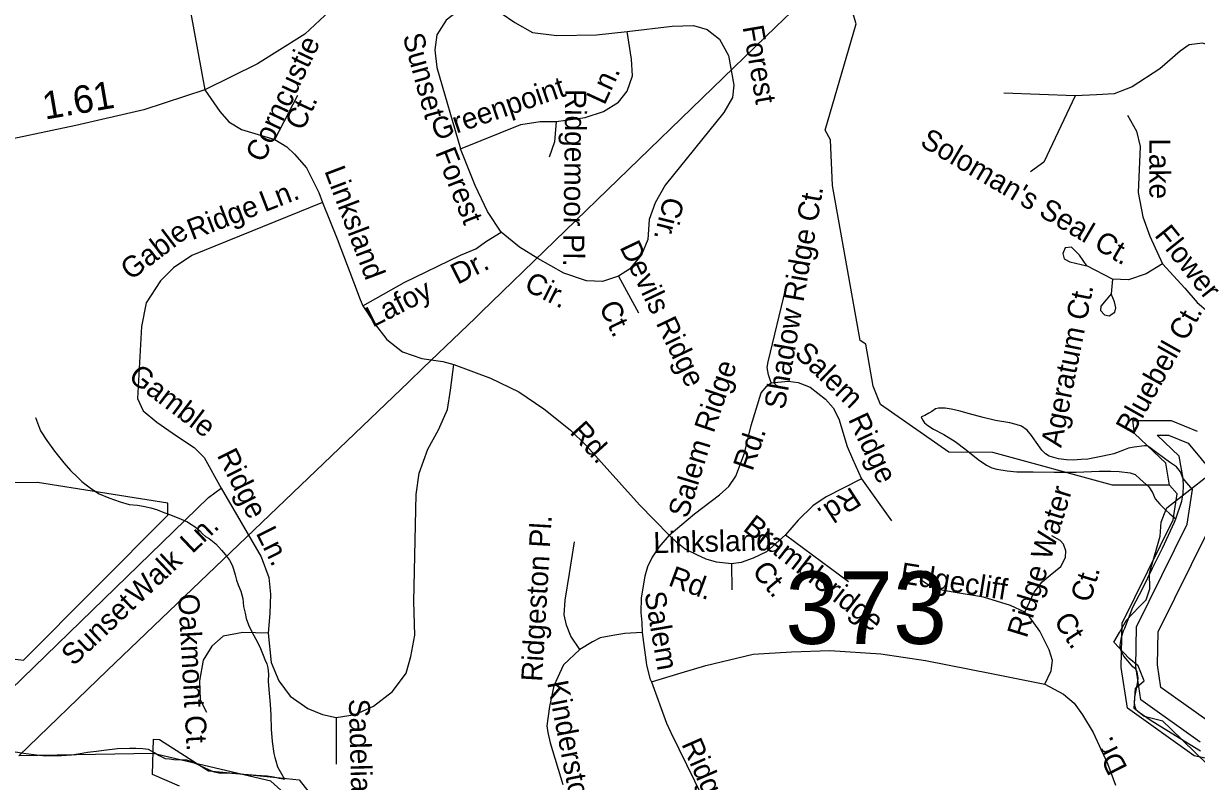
# Model space of a CAD drawing. Extents: x 2001466 to 2224147, y 644118 to 847247.
# Drawn here: x 2055654 to 2060968, y 690998 to 694431 of the extents above; entities that cross this region are included whole.
import ezdxf

# ---------------------------------------------------------------- set-up
doc = ezdxf.new("R2010")
doc.units = 0
for name, color, linetype in [('Exist Boundary Political City Limit New', 7, 'Continuous'), ('Exist Boundary Political City Limit New Hole', 7, 'Continuous'), ('Exist Hydrographic Buffer Line', 7, 'Continuous'), ('Exist Hydrographic Creek Single Shore', 7, 'Continuous'), ('Exist Hydrographic Lake Shore', 7, 'Continuous'), ('Exist Hydrographic Misc Water Feature', 7, 'Continuous'), ('Exist Road Non-System Type 51', 7, 'Continuous'), ('Exist Road Non-System Type 51 Label', 7, 'Continuous'), ('Exist Road Secondary Mileage Hundredths English Label', 7, 'Continuous'), ('Exist Road Secondary Structure Standard Bridge Number Label', 7, 'Continuous'), ('Exist Road Secondary Type 51 Attributed', 7, 'Continuous'), ('Exist Utilities Electrical Transmission Line', 7, 'Continuous'), ('Map Preparation Boundary City Limit Buffer Line', 7, 'Continuous')]:
    doc.layers.add(name, color=color, linetype=linetype)

msp = doc.modelspace()

# ---------------------------------------------------------------- linework, layer by layer
at = {"layer": 'Exist Boundary Political City Limit New'}
for points in [[(2061016.6, 691076), (2060906.5, 691183.6), (2060852.6, 691236.2), (2060816.2, 691271.9), (2060730.9, 691293.3), (2060685.8, 691328.7), (2060691.8, 691420.3), (2060731.6, 691454.6), (2060704.2, 691522.4), (2060662.4, 691555.5), (2060594.2, 691629.3), (2060619.2, 691673.4), (2060650.8, 691729.5), (2060709, 691788.9), (2060740.9, 691821.4), (2060756.5, 691870.8), (2060756, 691941.2), (2060775, 692009.4), (2060788.9, 692056.7), (2060803.9, 692109.2), (2060807.9, 692173.4), (2060823.2, 692212.3), (2060833.1, 692237.2), (2061119, 692461.7)], [(2056361.4, 690977.2), (2056239, 691029.4), (2056243.5, 691189.7), (2056270.5, 691188.9), (2056442.2, 691078.8), (2056491.9, 691046.9), (2056605.2, 691035.8), (2056817.2, 691014.8), (2056902.9, 691006.4), (2057017.8, 690858.8)]]:
    msp.add_lwpolyline(points, dxfattribs=at)
at = {"layer": 'Exist Boundary Political City Limit New Hole'}
msp.add_lwpolyline([(2055291, 692200.8), (2055294.9, 691856.9), (2055294.9, 691591.2), (2055654.6, 691548.2), (2056307.6, 692204.6), (2056307.6, 692259.4), (2055717.2, 692353.1), (2055197.1, 692345.3), (2055291, 692200.8)], dxfattribs=at)
at = {"layer": 'Exist Hydrographic Buffer Line'}
for points in [[(2060984.2, 691176.2), (2060716.5, 691368.4), (2060692.7, 691519.3), (2060696.2, 691699.4), (2060926.5, 692163.3), (2060949.4, 692320.5), (2060907.6, 692369.8), (2060890, 692472.4), (2060789.6, 692567.3), (2060841, 692567.2), (2060931, 692530), (2061539.9, 691795.7)], [(2061025, 691268.1), (2060807.3, 691424.3), (2060791.3, 691526.1), (2060794.2, 691675.4), (2061021.6, 692133.6)]]:
    msp.add_lwpolyline(points, dxfattribs=at)
at = {"layer": 'Exist Hydrographic Creek Single Shore'}
msp.add_lwpolyline([(2060846, 692341), (2060588.1, 692339.6), (2060046.1, 692488.5), (2059846, 692489.3), (2059537, 692705.5), (2059504, 692788.3), (2059470.1, 692979.2), (2059445.1, 692996.1), (2059319, 693697.5), (2059310, 693904.4), (2059285.2, 693947.6), (2059426, 694430.3), (2059376, 694595.3), (2059375.6, 694719.1)], dxfattribs=at)
at = {"layer": 'Exist Hydrographic Lake Shore'}
msp.add_lwpolyline([(2061107.1, 691082.4), (2060957, 691115), (2060655.9, 691331), (2060627, 691514.9), (2060630.9, 691715.4), (2060863, 692183.1), (2060880.2, 692300.7), (2060846, 692341), (2060829, 692439.7), (2060687.1, 692573.9), (2060679.1, 692633.1), (2060854, 692632.8), (2060971.1, 692584.5)], dxfattribs=at)
at = {"layer": 'Exist Hydrographic Misc Water Feature'}
for points in [[(2060745.1, 692518.1), (2060733.2, 692517.9), (2060685.3, 692512.3), (2060659.4, 692508), (2060637.3, 692498.1), (2060593.4, 692482), (2060543.2, 692471.7), (2060475.5, 692457.7), (2060445.4, 692455.8), (2060409.3, 692453.5), (2060379.5, 692455.6), (2060343.6, 692459.4), (2060301.4, 692471.5), (2060283.6, 692481.5), (2060267.4, 692499.4), (2060241.5, 692535.3), (2060221.4, 692565.2), (2060201.5, 692589.2), (2060175.1, 692607), (2060151.1, 692615.1), (2060123, 692623), (2060057.2, 692633), (2060001.2, 692646.8), (2059939.3, 692662.7), (2059890.9, 692676.5), (2059857.1, 692684.5), (2059829.2, 692688.3), (2059799.4, 692688.3), (2059785.1, 692686.4), (2059769.1, 692674.3), (2059754.9, 692666.3), (2059737.1, 692656.4), (2059729.3, 692652.4), (2059721.3, 692650.3)], [(2055707.8, 692646.8), (2055731.8, 692586.7), (2055760.1, 692542.7), (2055794.4, 692494.9), (2055836.4, 692441.1), (2055866.3, 692406.9), (2055900.6, 692375), (2055918.4, 692357.2), (2055938.7, 692341.2), (2055962.5, 692323.4), (2055996.7, 692301.2), (2056040.4, 692283.2), (2056092.7, 692265.5), (2056132.7, 692253.4), (2056170.8, 692249.6), (2056196.5, 692245.7), (2056230.9, 692237.7), (2056260.7, 692227.9), (2056290.6, 692216.1), (2056320.7, 692205.8), (2056368.9, 692185.9), (2056396.6, 692174), (2056412.8, 692164.2), (2056432.5, 692152.3), (2056453, 692134.2), (2056465.1, 692120.2), (2056478.8, 692108), (2056495, 692098.3), (2056525, 692074.3), (2056551, 692046.4), (2056569, 692024.6), (2056587.1, 692000.3), (2056601, 691974.3), (2056612.9, 691934.4), (2056619.3, 691910.7), (2056627.1, 691888.4), (2056639.4, 691860.6), (2056647.4, 691826.5), (2056651.5, 691790.6), (2056657.6, 691760.5), (2056663.4, 691736.5), (2056673.6, 691708.5), (2056689.6, 691672.9), (2056713.8, 691628.6), (2056728, 691600.9), (2056739.9, 691570.8), (2056748.1, 691550.9), (2056755.9, 691531), (2056761.6, 691512.7), (2056763.8, 691484.8), (2056761.8, 691453), (2056766.1, 691415.1), (2056772.1, 691348.8), (2056774.5, 691299), (2056776.6, 691235), (2056780.5, 691178.8), (2056788.9, 691124.9), (2056792.6, 691106.8), (2056796.9, 691091.2), (2056804.7, 691064.8), (2056822.7, 691032.9), (2056836.6, 691008.9)], [(2059721.3, 692650.3), (2059727.5, 692636.4), (2059735.3, 692622.2), (2059751, 692610.5), (2059777.3, 692594.3), (2059823, 692570.4), (2059875.1, 692538.5), (2059925.3, 692500.5), (2059979.3, 692456.6), (2060017.4, 692430.9), (2060041.4, 692418.8), (2060063.3, 692413.1), (2060109.7, 692404.9), (2060153.6, 692401), (2060227.6, 692401.2), (2060323.3, 692399.6), (2060423.2, 692399.9), (2060527.8, 692403.9), (2060579.5, 692403.8), (2060617.4, 692402.1), (2060667.4, 692396.1), (2060689.6, 692388.3), (2060713.4, 692368), (2060751.7, 692332.2), (2060769.5, 692306.4), (2060781.6, 692278.2), (2060801.5, 692254.5), (2060827.8, 692228.2), (2060847.9, 692210.6), (2060867.8, 692192.5), (2060873.9, 692188.4)], [(2060873.9, 692188.4), (2060901.6, 692268.5), (2060907.7, 692304.5), (2060909.6, 692336.7), (2060907.7, 692368.6), (2060895.6, 692400.4), (2060877.2, 692422.7), (2060845.6, 692444.5), (2060789.2, 692486.4), (2060751.5, 692514.4), (2060745.1, 692518.1)], [(2060985.7, 691135.1), (2060873.5, 691204.8), (2060757.6, 691276.4), (2060723.4, 691300.6), (2060703.5, 691314.1), (2060695.5, 691322.3), (2060689.8, 691336.1), (2060687.3, 691354.3), (2060689.4, 691380.4), (2060693.1, 691402.5), (2060699.4, 691434.4), (2060703.1, 691452.5), (2060703.3, 691466.3), (2060702.9, 691476.5), (2060699.2, 691494.5), (2060691.2, 691508.3), (2060679.3, 691518.2), (2060657.2, 691544.3), (2060638.7, 691566.1), (2060627, 691590.2), (2060623.1, 691604.2), (2060622.9, 691616), (2060624.8, 691634.4), (2060628.9, 691652), (2060636.9, 691679.9), (2060642.8, 691692), (2060680.5, 691788.2), (2060724.6, 691874.3), (2060768.1, 691964.3), (2060814, 692054.3), (2060841.9, 692114.5), (2060867.8, 692172.6), (2060873.9, 692188.4)], [(2055617, 691132.6), (2055666.6, 691125.1), (2055713, 691118.9), (2055754.8, 691115), (2055826.6, 691115.4), (2055871.1, 691119.2), (2055910.8, 691125.4), (2055944.5, 691131.6), (2055984.7, 691135.6), (2056018.5, 691139.4), (2056080.6, 691147.5), (2056134.5, 691149.8), (2056162.6, 691149.6), (2056194.6, 691148), (2056218.6, 691144), (2056248.8, 691128), (2056268.9, 691116.1), (2056296.5, 691102.2), (2056315, 691100.2), (2056334.7, 691098), (2056392.5, 691096.1), (2056412.8, 691090.2), (2056452.8, 691070.3), (2056492.8, 691052.5), (2056512.7, 691044.2), (2056545.1, 691036.5), (2056578.5, 691036.7), (2056616.8, 691034.5), (2056708.7, 691026.7), (2056758.7, 691023.2), (2056786.8, 691018.9), (2056812.7, 691013), (2056822.5, 691011.1), (2056836.6, 691008.9)], [(2057830.9, 689897.6), (2057633.9, 690060.5), (2057576.1, 690170), (2057426, 690333.8), (2057167, 690509.7), (2057033.1, 690650.2), (2056866, 690916), (2056774.9, 690999.9), (2056241, 691125.6), (2055633.4, 691114.4)]]:
    msp.add_lwpolyline(points, dxfattribs=at)
at = {"layer": 'Exist Road Non-System Type 51'}
msp.add_line((2056792.1, 693905.8), (2056896.6, 694106.2), dxfattribs=at)
for points in [[(2057689.9, 694503.6), (2057613.8, 694480.8), (2057568.9, 694446.2), (2057527.4, 694380.5), (2057517, 694311.3), (2057527.4, 694231.7), (2057634.6, 693863.5)], [(2057689.9, 694503.6), (2057769.4, 694498.1), (2057817.9, 694477.3), (2057880.1, 694435.8), (2057959.6, 694390.8), (2058070.3, 694377), (2058250.1, 694380.5), (2058388.4, 694394.3)], [(2056411.6, 694476.5), (2056476, 694131.4)], [(2058066.8, 693988.1), (2058198.2, 694005.4), (2058281.2, 694033.1), (2058350.4, 694074.6), (2058388.4, 694124.4), (2058412.6, 694193.6), (2058409.1, 694269.7), (2058388.4, 694394.3)], [(2058388.4, 694394.3), (2058592.4, 694418.5), (2058689.2, 694422), (2058751.5, 694404.7), (2058806.8, 694359.7), (2058848.3, 694287), (2058872.5, 694152.1), (2058865.6, 694096.7), (2058827.5, 694027.5), (2058561.3, 693698.8), (2058516.3, 693619.2), (2058488.7, 693543.1), (2058481.8, 693453.2), (2058454.1, 693384), (2058398.8, 693318.2), (2058350.4, 693287.1)], [(2061090.2, 694301.9), (2061031.3, 694330.1), (2060995, 694342.2), (2060934.5, 694334.1), (2060894.2, 694305.9), (2060801.4, 694225.2), (2060676.4, 694144.5), (2060595.7, 694112.2), (2060515.1, 694108.2), (2060418.3, 694104.1)], [(2056476, 694131.4), (2056543, 694033), (2056584.8, 693985.9), (2056642.3, 693951.1), (2056792.1, 693905.8)], [(2060418.3, 694104.1), (2060095.7, 694116.2)], [(2060418.3, 694104.1), (2060277.1, 693803.9), (2060216.6, 693759.5)], [(2060656.2, 694016.2), (2060696.5, 693943.5), (2060712.7, 693874.9), (2060704.6, 693665.1), (2060724.8, 693556.1), (2060757, 693467.3), (2060813.5, 693342.2)], [(2057634.6, 693863.5), (2057907.8, 693974.2), (2057994.2, 693988.1), (2058066.8, 693988.1)], [(2058066.8, 693988.1), (2058059.9, 693894.7), (2058035.7, 693825.5)], [(2056792.1, 693905.8), (2056847.1, 693872.6), (2056882, 693839.5), (2056936, 693776.8), (2056991.7, 693665.2), (2057009.1, 693619.9), (2057075.3, 693456), (2057148.5, 693260.8), (2057179.9, 693180.6), (2057192.1, 693152.7)], [(2057817.9, 693486.4), (2057755.6, 693579.8), (2057700.3, 693697.4), (2057634.6, 693863.5)], [(2057009.1, 693619.9), (2056416.8, 693380.5), (2056333.8, 693325.1), (2056275, 693266.3), (2056209.3, 693166), (2056188.5, 693058.7), (2056171.3, 692732.8), (2056195.5, 692677.4), (2056257.7, 692625.5), (2056347.6, 692563.2), (2056427.1, 692511.3), (2056472.1, 692466.3), (2056549, 692327.1)], [(2057192.1, 693152.7), (2057378.7, 693258), (2057634.6, 693382.6), (2057703.8, 693410.3), (2057752.2, 693444.9), (2057817.9, 693486.4)], [(2058350.4, 693287.1), (2058277.7, 693262.9), (2058205.1, 693266.3), (2058101.4, 693300.9), (2057983.8, 693366.7), (2057900.8, 693418.6), (2057817.9, 693486.4)], [(2060587.7, 693273.6), (2060470.7, 693334.2), (2060438.4, 693382.6), (2060402.2, 693418.9), (2060373.9, 693414.9), (2060363.1, 693389.4), (2060369, 693365.6), (2060394.8, 693351.7), (2060470.7, 693334.2)], [(2060813.5, 693342.2), (2060740.9, 693297.8), (2060660.3, 693269.6), (2060587.7, 693273.6)], [(2060813.5, 693342.2), (2060915.9, 693232.8), (2060971.3, 693167.4), (2061020.9, 693125.7), (2061038.7, 693111.9)], [(2058350.4, 693287.1), (2058440.3, 693121)], [(2060587.7, 693273.6), (2060581, 693207), (2060559.2, 693179.3), (2060535.5, 693151.5), (2060533.5, 693131.7), (2060551.3, 693111.9), (2060573.1, 693107.9), (2060598.9, 693123.8), (2060602.8, 693143.6), (2060596.9, 693171.3), (2060581, 693207)], [(2059041.3, 692804.1), (2059029.3, 692840.2), (2059022.6, 692873.6), (2059028, 692899), (2059108.1, 693230.6)], [(2057192.1, 693152.7), (2057243.9, 693072.6), (2057300, 693000.4), (2057370.9, 692944.2), (2057459.1, 692913.5), (2057553.9, 692900.1), (2057603.4, 692886.7)], [(2057070.3, 691287.8), (2057156.7, 691301.7), (2057239.7, 691339.7), (2057326.2, 691405.5), (2057388.4, 691488.5), (2057409.1, 691564.6), (2057426.4, 691661.5), (2057423, 691813.8), (2057433.4, 692298.2), (2057447.2, 692395.1), (2057485.2, 692503.7), (2057533.6, 692590.2), (2057575.1, 692683.6), (2057589, 692770.1), (2057603.4, 692886.7)], [(2057603.4, 692886.7), (2057770.4, 692825.2), (2057898.7, 692763.7), (2058011, 692686.1), (2058131.3, 692591.2), (2058204.8, 692519), (2058445.3, 692250.8), (2058578.9, 692114.4)], [(2058578.9, 692114.4), (2058693.9, 692210.4), (2058807.5, 692296), (2058848.9, 692334.7), (2058881, 692381.5), (2058921.1, 692485.8), (2058950.5, 692610.2), (2058995.9, 692758.6), (2059021.3, 692789.4), (2059041.3, 692804.1)], [(2059041.3, 692804.1), (2059118.8, 692810.8), (2059164.3, 692805.4), (2059217.7, 692784), (2059287.2, 692730.5), (2059322, 692690.4), (2059347.4, 692640.9), (2059386.1, 692515.2), (2059410.2, 692459.1), (2059450.3, 692369.2)], [(2059450.3, 692369.2), (2059290.4, 692287.7), (2059230.3, 692246.2), (2059163.5, 692182), (2059106, 692116)], [(2059450.3, 692369.2), (2059587.1, 692179.4)], [(2055542, 691363.3), (2056491.9, 692284.2), (2056549, 692327.1)], [(2056549, 692327.1), (2056731.4, 692015.8), (2056766, 691922.4), (2056772.9, 691846.3), (2056769.5, 691759.8), (2056762.5, 691669.8)], [(2058578.9, 692114.4), (2058531.9, 692059.8), (2058502.5, 692014.3), (2058481.1, 691970.2), (2058469.1, 691928.8), (2058451.7, 691829.8), (2058450.4, 691763), (2058455.7, 691718.8), (2058457.1, 691673.4)], [(2058860.9, 691983.6), (2058794.1, 691991.6), (2058747.3, 692005), (2058704.6, 692025), (2058651.1, 692050.5), (2058613.7, 692081.2), (2058578.9, 692114.4)], [(2059106, 692116), (2059019.9, 692038.4), (2058959.8, 692010.3), (2058905, 691990.3), (2058860.9, 691983.6)], [(2059106, 692116), (2059392, 691903.4)], [(2060190.9, 691765.4), (2060232.3, 691855), (2060269.7, 691903.1), (2060304.5, 691932.5), (2060353.9, 691971.3), (2060375.3, 692012.7), (2060376.6, 692043.5), (2060366, 692072.9), (2060351.3, 692089), (2060312.5, 692110.4)], [(2058173.8, 691595.8), (2058133.7, 691656), (2058113.6, 691705.5), (2058102.9, 691752.3), (2058108.3, 691819.1), (2058128.3, 691939.5), (2058151, 692083.9)], [(2058860.9, 691983.6), (2058863.6, 691865.9)], [(2060190.9, 691765.4), (2060125.4, 691794.8), (2060002.5, 691833.6), (2059866.1, 691856.3), (2059804.7, 691865.7), (2059767.3, 691879), (2059720.5, 691909.8)], [(2060281.8, 691439.1), (2060309.8, 691499.3), (2060315.2, 691546.1), (2060300.5, 691594.2), (2060257.7, 691679.8), (2060210.9, 691744), (2060190.9, 691765.4)], [(2056762.5, 691669.8), (2056648.4, 691673.3), (2056558.5, 691656), (2056506.7, 691611), (2056468.6, 691547.3), (2056451.3, 691453.9), (2056454.8, 691367.4), (2056482.5, 691312)], [(2056762.5, 691669.8), (2056776.4, 691537), (2056810.9, 691453.9), (2056862.8, 691384.7), (2056942.3, 691329.4), (2057008, 691301.7), (2057070.3, 691287.8)], [(2058457.1, 691673.4), (2058378.2, 691668), (2058323.4, 691660), (2058266, 691649.3), (2058232.6, 691630.6), (2058173.8, 691595.8)], [(2058457.1, 691673.4), (2058477.1, 691527.1), (2058491.8, 691464.2), (2058498.5, 691449.5)], [(2058173.8, 691595.8), (2058100.2, 691527.1), (2058056.1, 691430.8), (2058037.4, 691337.2), (2058025.4, 691250.3), (2058029.4, 691219.5), (2058040.1, 691173), (2058097.6, 690984.5)], [(2058498.5, 691449.5), (2058634.3, 691489.9), (2058745.2, 691523.3), (2058960.3, 691574.2), (2059132.7, 691586.2), (2059306.5, 691591.5), (2059538.7, 691576.8), (2059740.5, 691546.1), (2060039.9, 691487.2), (2060281.8, 691439.1)], [(2058498.5, 691449.5), (2058567.4, 691262.3), (2058587.5, 691219.5), (2058765.2, 690856.1), (2058810.7, 690767.9)], [(2060281.8, 691439.1), (2060366, 691393.9), (2060414.1, 691352.5), (2060451.5, 691300.3), (2060499.6, 691220.1), (2060565.1, 691079.7), (2060601.7, 690982.1)], [(2057070.3, 691287.8), (2057070.3, 691076.8)]]:
    msp.add_lwpolyline(points, dxfattribs=at)
at = {"layer": 'Exist Road Secondary Type 51 Attributed'}
msp.add_lwpolyline([(2059232.7, 696894), (2059171.1, 696820.6), (2059051.2, 696649.6), (2058839.7, 696360.3), (2058592, 695979.7), (2058502.1, 695874.7), (2058222.3, 695614.2), (2057943.5, 695387.6), (2057806.2, 695288.1), (2057605.8, 695188.6), (2057478, 695101.7), (2057383.3, 694998.3), (2057310.7, 694894.1), (2057134, 694613), (2057042.5, 694489.1), (2056928.8, 694383.3), (2056714.2, 694249), (2056476, 694131.4), (2056199.8, 694039.8), (2055890.5, 693968.8), (2055088.9, 693800.6)], dxfattribs=at)
at = {"layer": 'Exist Utilities Electrical Transmission Line'}
for p, q in [((2059062.6, 694416.1), (2059375.6, 694719.1)), ((2057727, 693123.1), (2059062.6, 694416.1)), ((2057399.4, 692809), (2057465.2, 692872.1))]:
    msp.add_line(p, q, dxfattribs=at)
for points in [[(2057465.2, 692872.1), (2057700.2, 693097.2), (2057727, 693123.1)], [(2055633.4, 691114.4), (2056033.6, 691500.7), (2057399.4, 692809)]]:
    msp.add_lwpolyline(points, dxfattribs=at)
at = {"layer": 'Map Preparation Boundary City Limit Buffer Line'}
for points in [[(2061016.6, 691076), (2060906.5, 691183.6), (2060852.6, 691236.2), (2060816.2, 691271.9), (2060730.9, 691293.3), (2060685.8, 691328.7), (2060691.8, 691420.3), (2060731.6, 691454.6), (2060704.2, 691522.4), (2060662.4, 691555.5), (2060594.2, 691629.3), (2060619.2, 691673.4), (2060650.8, 691729.5), (2060709, 691788.9), (2060740.9, 691821.4), (2060756.5, 691870.8), (2060756, 691941.2), (2060775, 692009.4), (2060788.9, 692056.7), (2060803.9, 692109.2), (2060807.9, 692173.4), (2060823.2, 692212.3), (2060833.1, 692237.2), (2061119, 692461.7)], [(2055291, 692200.8), (2055294.9, 691856.9), (2055294.9, 691591.2), (2055654.6, 691548.2), (2056307.6, 692204.6), (2056307.6, 692259.4), (2055717.2, 692353.1), (2055197.1, 692345.3), (2055291, 692200.8)], [(2056361.4, 690977.2), (2056239, 691029.4), (2056243.5, 691189.7), (2056270.5, 691188.9), (2056442.2, 691078.8), (2056491.9, 691046.9), (2056605.2, 691035.8), (2056817.2, 691014.8), (2056902.9, 691006.4), (2057017.8, 690858.8)]]:
    msp.add_lwpolyline(points, dxfattribs=at)

# ---------------------------------------------------------------- texts
at = {"layer": 'Exist Road Non-System Type 51 Label'}
for s, rotation, p in [('Sunset', 285.2554, (2057371.2, 694374)), ('Forest', 279.7804, (2058911.6, 694416)), ('Corncustie', 64.7271, (2056741.2, 693796.7)), ('Greenpoint', 18.9116, (2057522, 693900.6)), ('Ln.', 65.2297, (2058286, 694057.8)), ('Ridgemoor Pl.', 269.2679, (2058109, 694134.8)), ('Ct.', 64.7271, (2056919.8, 693941)), ("Soloman's Seal Ct.", 329.5026, (2059710.5, 693880.1)), ('Forest', 291.7081, (2057518.2, 693847.7)), ('Lake', 270.0751, (2060754.6, 693911.3)), ('Linksland', 290.7922, (2057016.1, 693764.1)), ('Ln.', 21.1018, (2056746.5, 693576)), ('Ridge', 21.1018, (2056417.9, 693449.2)), ('Cir.', 255.8991, (2058557, 693651.4)), ('Shadow Ridge Ct.', 80.1364, (2059102.7, 692679.5)), ('Gable', 37.3248, (2056139.9, 693265)), ('Flower', 308.6244, (2060774.4, 693471.1)), ('Devils Ridge', 295.5047, (2058353.4, 693418.8)), ('Dr.', 26.7967, (2057620.2, 693247.4)), ('Cir.', 333.4302, (2057916.9, 693226.7)), ('Lafoy', 26.7967, (2057235.7, 693053.2)), ('Ageratum Ct.', 78.704, (2060355.3, 692507.5)), ('Ct.', 295.5047, (2058259.6, 693148.9)), ('Bluebell Ct.', 60.6731, (2060680.3, 692562.7)), ('Salem', 316.1629, (2059141.8, 692930.7)), ('Ridge', 71.1791, (2058780.3, 692572.3)), ('Gamble', 322.6987, (2056124, 692820.4)), ('Rd.', 312.1314, (2058125.1, 692577.3)), ('Ridge', 295.1831, (2059388.3, 692639.2)), ('Rd.', 71.1791, (2058956, 692400.1)), ('Salem', 72.9008, (2058662.8, 692185.9)), ('Ridge', 296.5359, (2056529, 692476.2)), ('Rd.', 212.996, (2059406.2, 692335.3)), ('Ridge Water', 72.9365, (2060198.9, 691644.2)), ('Brambleridge  ', 321.9399, (2058908.9, 692138.1)), ('Ln.', 43.4287, (2056418.7, 692027.3)), ('Ln.', 296.5359, (2056705, 692123.7)), ('Ridgeston Pl.', 86.6339, (2058003.2, 691448.5)), ('Linksland', 1.378, (2058508.5, 692032.4)), ('Walk', 43.4287, (2056174.3, 691795.9)), ('Ct.', 309.9142, (2058950.7, 691948.1)), ('Edgecliff', 350.8661, (2059621.2, 691897.3)), ('Rd.', 339.5715, (2058570.3, 691887.6)), ('Ct.', 73.323, (2060486.2, 691804.4)), ('Sunset', 43.4287, (2055880.5, 691517.8)), ('Oakmont Ct.', 273.1758, (2056354.5, 691845.9)), ('Salem', 279.7094, (2058466.7, 691851.4)), ('Ct.', 302.8943, (2060318.7, 691726.6)), ('Kinderston Dr.', 280.9616, (2058026.3, 691446.4)), ('Sadelia Dr.', 271.4669, (2057127.8, 691371.8)), ('Ridge', 293.6449, (2058633.3, 691168.2)), ('Dr.', 117.1902, (2060657.7, 691060.1))]:
    msp.add_text(s, height=95, rotation=rotation, dxfattribs=at).set_placement(p)
at = {"layer": 'Exist Road Secondary Mileage Hundredths English Label'}
msp.add_text('1.61', height=125, rotation=9.7206, dxfattribs=at).set_placement((2055751.6, 693995.6))
at = {"layer": 'Exist Road Secondary Structure Standard Bridge Number Label'}
msp.add_text('373', height=328.08, dxfattribs=at).set_placement((2059105.4, 691621.4))

doc.saveas('drawing.dxf')
